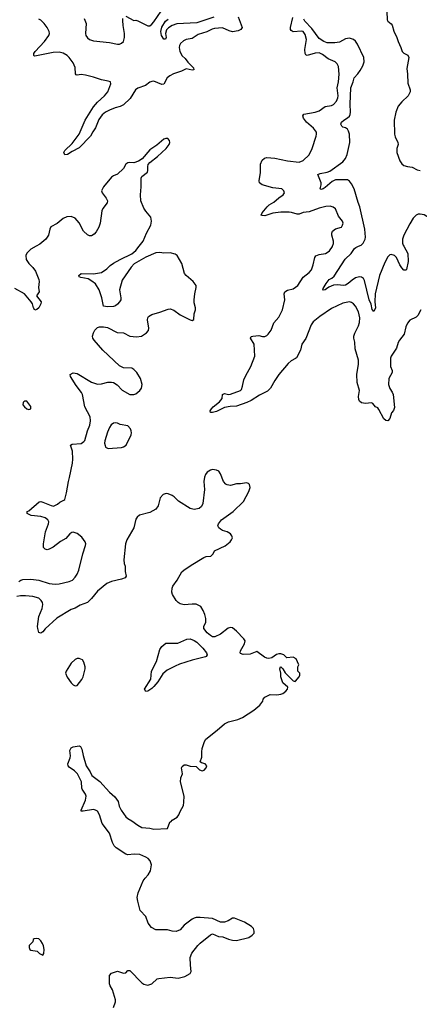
# Model space of a CAD drawing. Header units: inches. Extents: x 1449094 to 1618372, y 389908 to 534307.
# Tile 299 of 494: x 1525799 to 1529762, y 462486 to 472246. Entities that reach past the tile are written whole.
import ezdxf

# ---------------------------------------------------------------- set-up
doc = ezdxf.new("R2010")
doc.units = ezdxf.units.IN
doc.header["$MEASUREMENT"] = 0
doc.layers.add('B5426', color=7, linetype='Continuous')
doc.layers.add('B5427', color=7, linetype='Continuous')

msp = doc.modelspace()

# ---------------------------------------------------------------- linework, layer by layer
at = {"layer": 'B5426', "color": 5}
for points, elevation in [([(1525962.4, 470000), (1525910.7, 469970), (1525870, 469932.7), (1525859.1, 469910), (1525863, 469870), (1525888.2, 469830), (1525930.4, 469790), (1525954.8, 469754.8), (1525990.4, 469670), (1525992.2, 469650), (1525984.6, 469590), (1525993.4, 469550), (1525966, 469510), (1526010.3, 469450), (1526010, 469429), (1525990, 469389.5), (1525970, 469372.7), (1525947.7, 469367.7), (1525935.1, 469390), (1525924.7, 469430), (1525914, 469450), (1525848, 469528), (1525750, 469581.4)], 620), ([(1525790, 466676), (1525808.7, 466690), (1525830, 466697.1), (1525910, 466702), (1525990, 466688.9), (1526090, 466658.3), (1526150, 466651.5), (1526190, 466653.8), (1526290, 466675.6), (1526321.6, 466690), (1526350, 466720.4), (1526369.7, 466750), (1526386, 466790), (1526424.8, 466950), (1526452.5, 467032.5), (1526454, 467050), (1526447.3, 467070), (1526415.9, 467115.9), (1526370, 467152.9), (1526330, 467167.4), (1526315.8, 467164.2), (1526295.8, 467150), (1526255.2, 467104.8), (1526205.1, 467074.9), (1526130, 467018.4), (1526090, 466997), (1526070, 466992.7), (1526050, 466997.2), (1526035.5, 467015.5), (1526035.1, 467050), (1526055.6, 467170), (1526086, 467250), (1526087.6, 467270), (1526077.6, 467290), (1526050, 467309.7), (1526010, 467320.4), (1525911.2, 467331.2), (1525873.2, 467350), (1525873.2, 467370), (1525890, 467379.3), (1525993.5, 467466.5), (1526010, 467469), (1526030, 467464.9), (1526110, 467430.4), (1526135.3, 467424.7), (1526174.8, 467445.2), (1526196, 467464), (1526238, 467482), (1526245.2, 467490), (1526264.8, 467555.2), (1526281.6, 467670), (1526293, 467707), (1526322, 467850), (1526326, 467890), (1526324, 467970), (1526301.2, 468030), (1526320.5, 468039.5), (1526410, 468046), (1526436.3, 468063.7), (1526444.4, 468075.6), (1526471.2, 468170), (1526494.7, 468225.3), (1526502, 468270), (1526496.4, 468310), (1526443.9, 468410), (1526423.1, 468530), (1526412.1, 468552.1), (1526360.3, 468620.3), (1526301.6, 468710), (1526299.3, 468730), (1526330, 468744.4), (1526370, 468738.7), (1526510, 468651.8), (1526570, 468633.1), (1526610, 468636), (1526673.8, 468653.8), (1526710, 468653.7), (1526728.9, 468648.9), (1526765.1, 468625.1), (1526814.6, 468574.6), (1526890.6, 468530.6), (1526930, 468530.6), (1526950, 468539.1), (1526990, 468570.8), (1527007.2, 468592.8), (1527012.3, 468630), (1526998, 468690), (1526962, 468750), (1526930, 468779.5), (1526910, 468791.5), (1526830, 468795.1), (1526790, 468814), (1526624.5, 468970), (1526538, 469070), (1526524.5, 469090), (1526522, 469110), (1526530, 469142), (1526545.2, 469170), (1526570, 469194.8), (1526590, 469200.7), (1526630, 469200.7), (1526670, 469194), (1526765.5, 469145.5), (1526830, 469142.4), (1526891.3, 469110), (1526957.6, 469102.4), (1527008, 469110), (1527058, 469142), (1527075.2, 469164.8), (1527079.1, 469190), (1527066, 469270), (1527069.7, 469290), (1527077.6, 469302.4), (1527110, 469324.2), (1527190, 469346), (1527270, 469377), (1527290, 469378.7), (1527327.4, 469367.4), (1527390, 469319.3), (1527490, 469270.7), (1527510, 469264.9), (1527524.7, 469275.3), (1527529.3, 469329.3), (1527542.9, 469370), (1527542.9, 469390), (1527530, 469438), (1527527.9, 469467.9), (1527535.6, 469530), (1527549.5, 469590), (1527549.3, 469610), (1527519.3, 469650), (1527450, 469709.4), (1527434, 469730), (1527408.2, 469830), (1527361.2, 469910), (1527342.5, 469922.5), (1527290, 469935.6), (1527230, 469931.3), (1527190, 469938), (1527150, 469936), (1527050, 469891.9), (1526935.3, 469824.7), (1526905.4, 469794.6), (1526816.2, 469663.8), (1526787.3, 469570), (1526802, 469490), (1526800.7, 469470), (1526790, 469449), (1526770, 469425.2), (1526750.3, 469409.7), (1526730, 469404.5), (1526670, 469399), (1526630, 469408), (1526614, 469490), (1526586.8, 469566.8), (1526550, 469628), (1526515.1, 469655.1), (1526477, 469677), (1526406, 469690), (1526390, 469698), (1526386, 469710), (1526410, 469730.6), (1526530, 469726.8), (1526610, 469738.8), (1526663.3, 469776.7), (1526697.2, 469810), (1526730, 469834), (1526794, 469870), (1526910, 469924.4), (1526950, 469957.6), (1526983.7, 470000)], 620), ([(1529778.4, 469370), (1529746.4, 469313.6), (1529730, 469298.4), (1529670, 469267), (1529643.6, 469236.4), (1529630, 469202), (1529613.7, 469130), (1529566, 469070), (1529554.1, 469045.9), (1529537.1, 468990), (1529481.8, 468910), (1529475.6, 468890), (1529477.6, 468810), (1529492, 468770), (1529493.7, 468750), (1529460.2, 468690), (1529457.8, 468630), (1529468.8, 468588.8), (1529494.1, 468554.1), (1529503.1, 468530), (1529516.8, 468403.2), (1529507.7, 468372.3), (1529487.7, 468350), (1529468.4, 468291.6), (1529450, 468269), (1529430, 468272.7), (1529410, 468289.4), (1529361.5, 468381.5), (1529350, 468397.2), (1529328.7, 468410), (1529301.2, 468441.2), (1529289.3, 468449.3), (1529230, 468443), (1529190, 468449.8), (1529170, 468465.1), (1529162, 468482), (1529160.6, 468510), (1529170.7, 468570), (1529146.2, 468650), (1529144.1, 468730), (1529158.5, 468830), (1529159.1, 468870), (1529124.6, 468984.6), (1529122.3, 469050), (1529112.4, 469090), (1529112.3, 469110), (1529122, 469138), (1529160.5, 469210), (1529170, 469244.7), (1529171.8, 469290), (1529158.5, 469350), (1529130, 469407.3), (1529109.6, 469430), (1529090, 469443.5), (1529070, 469449.7), (1529003.7, 469436.3), (1528890, 469382.3), (1528776.2, 469303.8), (1528710, 469251.8), (1528690, 469222), (1528635.3, 469084.7), (1528596.1, 469030), (1528583.6, 468970), (1528544.2, 468895.8), (1528533.9, 468886.1), (1528490, 468864.4), (1528461.7, 468838.3), (1528369.4, 468730), (1528328.1, 468670), (1528285.6, 468594.4), (1528256.4, 468563.6), (1528176.9, 468523.1), (1528093.1, 468470), (1528052.4, 468450), (1527950, 468416.5), (1527887.3, 468412.7), (1527830, 468403.1), (1527750, 468363.5), (1527711.9, 468351.9), (1527692.7, 468352.7), (1527687.3, 468370), (1527699.7, 468390), (1527717.4, 468410), (1527780.3, 468459.7), (1527807.2, 468490), (1527810, 468530.8), (1527830, 468539.5), (1527870, 468531.3), (1527890, 468534.2), (1527989.2, 468570), (1527998, 468582), (1528010, 468612), (1528023, 468677), (1528041, 468719), (1528091.5, 468808.5), (1528131.1, 468910), (1528124, 469030), (1528089.7, 469090), (1528095.1, 469104.9), (1528109.7, 469110.3), (1528170, 469116.3), (1528206.6, 469106.6), (1528230, 469106.7), (1528250, 469115.5), (1528264.5, 469130), (1528293.3, 469170), (1528319.3, 469240.7), (1528370, 469297.6), (1528406.6, 469370), (1528427.6, 469467.6), (1528420.5, 469530), (1528427.3, 469550), (1528455.1, 469564.9), (1528510, 469578.9), (1528558.9, 469610), (1528610, 469692.7), (1528670, 469740.4), (1528692.3, 469767.7), (1528710, 469814.8), (1528726.4, 469890), (1528735.7, 469904.3), (1528770, 469919.2), (1528831.8, 469928.2), (1528850, 469937.6), (1528870, 469956.4), (1528901.4, 469998.6), (1528901.8, 470000)], 580), ([(1529608.4, 470000), (1529647.6, 469927.6), (1529650.2, 469850), (1529636.4, 469770), (1529630, 469762), (1529610, 469764.5), (1529590, 469787), (1529570, 469817), (1529537.3, 469890), (1529517.6, 469910), (1529483, 469917), (1529470, 469913.7), (1529450, 469895.1), (1529420.5, 469839.5), (1529369, 469711), (1529325.3, 469530), (1529320.7, 469450), (1529326.4, 469390), (1529310, 469353.2), (1529294, 469374), (1529284.7, 469424.7), (1529266, 469470), (1529219.5, 469659.5), (1529210, 469680.7), (1529190, 469694.7), (1529170, 469698), (1529130, 469687.8), (1529095.6, 469664.4), (1529057.1, 469630), (1529030, 469615.4), (1529009.8, 469609.8), (1528950, 469617.6), (1528910, 469614), (1528866, 469594), (1528840.9, 469579.1), (1528830, 469567.3), (1528810, 469564), (1528806, 469570), (1528810, 469582), (1528838, 469630), (1528869.6, 469670), (1528896.4, 469683.6), (1528916.9, 469703.1), (1529027.9, 469872.1), (1529086.3, 469930), (1529120.6, 469979.4), (1529131.8, 469988.2), (1529160.3, 470000)], 560), ([(1526730, 462454), (1526748.7, 462510), (1526748.7, 462530), (1526719.3, 462630), (1526695.1, 462670), (1526689.6, 462689.6), (1526690, 462771), (1526710, 462794), (1526770, 462816), (1526830, 462796), (1526850, 462798), (1526870, 462822), (1526890, 462822), (1527010, 462699.1), (1527030, 462685.5), (1527070, 462677.3), (1527109.4, 462690.6), (1527162.9, 462737.1), (1527177.5, 462742.5), (1527290, 462756.3), (1527370, 462746), (1527438, 462762), (1527488.7, 462790), (1527501.2, 462810), (1527493.6, 462873.6), (1527491.3, 462950), (1527507.5, 462992.5), (1527565.6, 463070), (1527587.5, 463092.5), (1527690, 463176), (1527710, 463184.7), (1527770, 463157.3), (1527815.3, 463155.3), (1527870, 463131), (1527910, 463120.7), (1527950, 463117.3), (1528070, 463148.2), (1528104, 463170), (1528124, 463190), (1528124, 463210), (1528116.5, 463236.5), (1528098.6, 463258.6), (1528030, 463299), (1527930, 463339), (1527910, 463339), (1527866.4, 463313.6), (1527830, 463302), (1527790, 463302), (1527710, 463337.2), (1527590, 463347.3), (1527550, 463345.1), (1527530, 463340.7), (1527510, 463329.6), (1527430, 463269.3), (1527390, 463226), (1527350, 463209.3), (1527310, 463212.3), (1527263.5, 463223.5), (1527150, 463223.1), (1527106.6, 463246.6), (1527074, 463290), (1527050, 463356), (1526995.3, 463415.3), (1526969.1, 463509.1), (1526965.5, 463545.5), (1526974.6, 463590), (1527024.4, 463710), (1527042.9, 463737.1), (1527074, 463770), (1527097.4, 463810), (1527104.7, 463870), (1527093, 463910), (1527072.6, 463932.6), (1527050, 463946.3), (1526990, 463969.7), (1526933.2, 463973.2), (1526870, 463968.7), (1526850, 463973.5), (1526757.3, 464037.3), (1526736.9, 464056.9), (1526719.4, 464090), (1526690, 464181), (1526617.9, 464277.9), (1526590, 464364.5), (1526570, 464399.5), (1526550, 464412), (1526530, 464417.6), (1526430, 464399.6), (1526410, 464402), (1526407, 464410), (1526452.6, 464510), (1526458.3, 464550), (1526451.2, 464570), (1526418.3, 464618.3), (1526414, 464630), (1526411.5, 464691.5), (1526371.5, 464770), (1526341.8, 464801.8), (1526290, 464836.9), (1526278.5, 464850), (1526274.8, 464870), (1526299.7, 464930), (1526302, 464950), (1526297, 465003), (1526309.2, 465030), (1526330, 465039.1), (1526370, 465046), (1526390, 465047.7), (1526402, 465042), (1526416, 465016), (1526428.5, 464951.5), (1526457.1, 464850), (1526498.4, 464790), (1526515.8, 464755.8), (1526595, 464695), (1526690, 464590.4), (1526743.1, 464543.1), (1526775.6, 464495.6), (1526787, 464450), (1526804.9, 464410), (1526850, 464345.3), (1526870, 464327.4), (1526910, 464306.5), (1526970, 464262), (1527010, 464239.6), (1527090, 464232.4), (1527130, 464220.9), (1527264, 464230), (1527289.5, 464290), (1527302.7, 464297.3), (1527310, 464312.4), (1527359.3, 464340.7), (1527377.2, 464362.8), (1527390, 464398.8), (1527422.3, 464457.7), (1527428.2, 464490), (1527429.7, 464550), (1527392.5, 464692.5), (1527396.9, 464730), (1527413.6, 464770), (1527404.5, 464830), (1527410, 464844.7), (1527430, 464858.8), (1527450, 464860.7), (1527490, 464846), (1527550, 464842), (1527582, 464810), (1527610, 464801), (1527630, 464806), (1527648.7, 464830), (1527654, 464850), (1527638, 464870), (1527601.2, 464881.2), (1527588.7, 464890), (1527605.4, 464934.6), (1527605.1, 464990), (1527610, 465022), (1527631.6, 465090), (1527645.7, 465114.3), (1527757.8, 465202.2), (1527830, 465265.3), (1527870, 465284.9), (1527962, 465310), (1528010, 465328.5), (1528119.5, 465400.5), (1528179.5, 465450), (1528209, 465490), (1528215.3, 465510), (1528230, 465531), (1528284, 465556), (1528350, 465553), (1528390, 465559.1), (1528410, 465567.3), (1528437.2, 465590), (1528454, 465610), (1528459, 465630), (1528408.7, 465671.3), (1528388.4, 465731.6), (1528388, 465770), (1528378, 465810), (1528386, 465830), (1528390, 465832), (1528410, 465812), (1528431, 465771), (1528510, 465691.3), (1528530, 465686.8), (1528535.3, 465690), (1528570, 465732), (1528579, 465750), (1528578, 465770), (1528558, 465790), (1528558, 465830), (1528567.3, 465852.7), (1528542, 465910), (1528510, 465928.7), (1528450, 465922), (1528419, 465950), (1528390, 465959.6), (1528370, 465960.7), (1528346.6, 465953.4), (1528299.9, 465920.1), (1528270, 465912.7), (1528250, 465916), (1528226.8, 465926.8), (1528150, 465982.7), (1528084.6, 465955.4), (1528014.6, 465954.6), (1527990, 465962.9), (1527985.1, 465970), (1527988.6, 465990), (1528030, 466060.3), (1528034.2, 466090), (1528022.1, 466110), (1527950, 466185.4), (1527910, 466217.7), (1527890, 466221.3), (1527865.6, 466214.4), (1527790, 466156.8), (1527734.8, 466130), (1527710, 466129.7), (1527690, 466141.1), (1527657.4, 466170), (1527625.6, 466210), (1527625.1, 466234.9), (1527644, 466270), (1527645.2, 466310), (1527636.2, 466350), (1527619.6, 466390), (1527594.5, 466430), (1527550, 466452.6), (1527510, 466453.7), (1527430, 466445.4), (1527390, 466456.2), (1527369.7, 466469.7), (1527352, 466490), (1527316, 466550), (1527309.4, 466570), (1527309.6, 466610), (1527318.4, 466630), (1527361.6, 466690), (1527408.5, 466771.5), (1527426.6, 466790), (1527499.5, 466840.5), (1527624.8, 466915.2), (1527650, 466925.2), (1527694.5, 466930), (1527716.9, 466950), (1527730, 466982.8), (1527836, 467030), (1527886, 467070), (1527901.2, 467090), (1527909, 467110), (1527904, 467130), (1527890, 467148.7), (1527858, 467170), (1527810, 467184), (1527790, 467195.3), (1527775.3, 467210), (1527765.2, 467230), (1527769.2, 467250), (1527799, 467290), (1527917.2, 467370), (1528017.2, 467470), (1528072.7, 467570), (1528084, 467610), (1528078, 467638), (1528068.9, 467648.9), (1528050, 467654), (1527990, 467646), (1527950, 467646.6), (1527890, 467629.6), (1527855.6, 467635.6), (1527843, 467643), (1527820.9, 467670), (1527790, 467744), (1527772.7, 467770), (1527750, 467779.5), (1527710, 467786.6), (1527690, 467780.9), (1527659.9, 467760.1), (1527642.4, 467737.6), (1527630.6, 467710), (1527624.9, 467670), (1527630.3, 467590), (1527613.7, 467450), (1527600.9, 467419.1), (1527578.7, 467401.3), (1527530, 467392.4), (1527490, 467399.8), (1527373.5, 467473.5), (1527330, 467516.2), (1527310, 467529.6), (1527270, 467547), (1527250.6, 467549.4), (1527221.7, 467538.3), (1527193.5, 467506.5), (1527171.3, 467428.7), (1527150, 467395.6), (1527090, 467359.7), (1526986.6, 467333.4), (1526964.1, 467315.9), (1526950, 467295.3), (1526932, 467210), (1526862.6, 467090), (1526847.6, 467050), (1526832.8, 466892.8), (1526836, 466856), (1526844.7, 466830), (1526843.6, 466776.4), (1526854, 466730), (1526846, 466714), (1526810, 466699.5), (1526710, 466676.9), (1526663.4, 466656.6), (1526570, 466581.6), (1526510, 466508.2), (1526470, 466469.7), (1526398.2, 466441.8), (1526350, 466411.8), (1526310, 466399.7), (1526166.1, 466313.9), (1526053, 466207), (1526030, 466178.4), (1526010, 466166), (1525990, 466173.2), (1525978, 466210), (1525976.4, 466230), (1525989.7, 466330), (1526020.5, 466410), (1526027, 466450), (1526023.7, 466470), (1526012.7, 466490), (1525990, 466511.6), (1525930, 466527.6), (1525855.9, 466535.9), (1525806, 466534), (1525770, 466527.3)], 620)]:
    msp.add_lwpolyline(points, dxfattribs=dict(at, elevation=elevation))
for points, elevation in [([(1525850, 468466), (1525840.7, 468459.3), (1525832.4, 468450), (1525831.6, 468430), (1525847, 468407), (1525868.8, 468388.8), (1525890, 468380.7), (1525910, 468387.4), (1525910.6, 468410.6), (1525870, 468463.6)], 640), ([(1526750, 468249.3), (1526730, 468246), (1526707.7, 468230), (1526690, 468204), (1526670, 468159), (1526643.8, 468070), (1526640.5, 468050), (1526645.2, 468025.2), (1526651.3, 468010), (1526675.3, 467995.3), (1526810, 468004.9), (1526830, 468010.6), (1526854.5, 468030), (1526903, 468130), (1526907.6, 468150), (1526904.5, 468170), (1526897, 468190), (1526870, 468220.7), (1526795.1, 468235.1), (1526770, 468246)], 620), ([(1527050, 465588), (1527038, 465610), (1527099, 465710), (1527105.2, 465790), (1527156.9, 465883.1), (1527190, 466002), (1527210, 466032), (1527250, 466064.7), (1527367.5, 466067.5), (1527455.1, 466104.9), (1527491.2, 466108.8), (1527530, 466094), (1527555.2, 466075.2), (1527615.7, 466015.7), (1527651.3, 465970), (1527658.7, 465950), (1527650, 465935.1), (1527641, 465930), (1527510, 465898.5), (1527383.8, 465856.2), (1527340.4, 465839.6), (1527262.6, 465797.4), (1527218.8, 465761.2), (1527170, 465681.2), (1527130, 465635.3), (1527110, 465615.3), (1527070, 465588.7)], 620), ([(1526390, 465915.3), (1526370, 465915.3), (1526350, 465904), (1526310, 465869), (1526258.8, 465790), (1526253.4, 465770), (1526270.4, 465730), (1526310, 465672.7), (1526330, 465653), (1526350, 465642), (1526370, 465646.8), (1526415.5, 465704.5), (1526430, 465732), (1526449.2, 465810), (1526449, 465830), (1526436.5, 465876.5), (1526420.2, 465900.2)], 640), ([(1525970, 463139), (1525943.6, 463136.4), (1525932.7, 463127.3), (1525930, 463106), (1525892, 463070), (1525891.3, 463050), (1525901, 463030), (1525910, 463022.8), (1525971.6, 463011.6), (1525994, 462990), (1526030, 462974), (1526038, 462990), (1526042, 463030), (1526034.6, 463065.4), (1526024, 463090), (1526010, 463115.3), (1525990, 463134)], 640)]:
    msp.add_lwpolyline(points, close=True, dxfattribs=dict(at, elevation=elevation))
at = {"layer": 'B5427', "color": 5}
for points, elevation in [([(1529435.5, 472410), (1529445, 472245), (1529450.4, 472230), (1529484.1, 472204.1), (1529491.9, 472191.9), (1529510.9, 472130.9), (1529539.7, 472070), (1529551.2, 472030), (1529579.6, 471970), (1529591.6, 471931.6), (1529610, 471914.4), (1529650, 471893.4), (1529657.4, 471870), (1529637.4, 471762.6), (1529646.6, 471706.6), (1529650, 471617.3), (1529671.6, 471550), (1529671.7, 471530), (1529653.4, 471490), (1529588.6, 471431.4), (1529552.7, 471390), (1529528.6, 471330), (1529511.5, 471250), (1529517.7, 471110), (1529523.5, 471083.5), (1529547.7, 471030), (1529551.7, 471010), (1529540.3, 470970), (1529539.6, 470930), (1529570, 470845.5), (1529590, 470817.1), (1529610, 470802.4), (1529644.7, 470790), (1529690, 470783.6), (1529739.5, 470759.5), (1529770, 470750.2)], 560), ([(1526850, 472280.5), (1526930, 472238), (1526950, 472240.7), (1526970, 472234.6), (1527050, 472194.3), (1527070, 472186.5), (1527090, 472185.6), (1527110, 472200.7), (1527130, 472224.7), (1527200.6, 472330)], 580), ([(1527965, 472275), (1528005.2, 472170), (1527992.2, 472147.8), (1527965.7, 472134.3), (1527910, 472126.3), (1527875.8, 472135.8), (1527810, 472165.8), (1527730, 472157.8), (1527707.9, 472152.1), (1527655.7, 472124.3), (1527570, 472098.5), (1527510, 472058.7), (1527450, 472049.7), (1527422.7, 472037.3), (1527393.4, 472010), (1527383.1, 471990), (1527379, 471970), (1527386.5, 471930), (1527410, 471886.3), (1527440.5, 471860.5), (1527465.1, 471825.1), (1527522, 471770), (1527524.7, 471750), (1527510, 471746), (1527450, 471759.7), (1527403.8, 471736.2), (1527323.7, 471710), (1527287.2, 471690), (1527262.7, 471670), (1527230, 471605.7), (1527210, 471602.5), (1527130, 471635.4), (1527110, 471634.8), (1527090, 471627.7), (1527045.7, 471594.3), (1526970, 471567.7), (1526946.3, 471550), (1526894.2, 471465.8), (1526830, 471403.7), (1526795.9, 471384.1), (1526746.7, 471373.3), (1526689.7, 471350.3), (1526650, 471329.9), (1526616.4, 471303.6), (1526582.2, 471257.8), (1526550, 471172.8), (1526523.9, 471136.1), (1526500.1, 471090), (1526390, 470974.8), (1526319.1, 470940.9), (1526274, 470910), (1526247.5, 470907.5), (1526237, 470930), (1526246, 470950), (1526320.3, 471019.7), (1526387.9, 471112.1), (1526449.9, 471250), (1526530, 471383.9), (1526570, 471428.9), (1526638.8, 471490), (1526672, 471530), (1526703.6, 471610), (1526698, 471630), (1526678, 471638), (1526610, 471648.4), (1526530, 471675.8), (1526450, 471696.4), (1526410, 471701.6), (1526370, 471695.1), (1526360.3, 471700.3), (1526351, 471711), (1526350, 471772.3), (1526330, 471819.2), (1526290, 471871.7), (1526270, 471890.7), (1526230, 471914.7), (1526190, 471922.7), (1526130, 471922.3), (1525966.6, 471886.6), (1525946, 471886), (1525939, 471890), (1525939.5, 471910), (1525951.8, 471930), (1526045.4, 472030), (1526088, 472090), (1526093, 472110), (1526089.7, 472130), (1526069.8, 472170), (1526041.2, 472210), (1526010, 472240.6), (1525990, 472251.7)], 580), ([(1526437, 472257), (1526457.5, 472210), (1526452.9, 472110), (1526456.2, 472090), (1526470, 472066.5), (1526490, 472049.3), (1526530, 472037.4), (1526690, 472020.2), (1526770, 472003.2), (1526790, 472004.6), (1526810, 472012.4), (1526827.6, 472030), (1526839.8, 472070), (1526839.8, 472110), (1526825.3, 472190), (1526821.5, 472238.5), (1526822, 472258)], 580), ([(1527724.9, 472270), (1527554.7, 472214.7), (1527356.3, 472203.7), (1527310.2, 472189.8), (1527273.4, 472166.6), (1527254.2, 472145.8), (1527246.4, 472110), (1527250.2, 472070.2), (1527246.4, 472053.6), (1527230, 472054.7), (1527205.3, 472090), (1527199.7, 472130), (1527210, 472173.1), (1527246.5, 472230), (1527270, 472252.5)], 560), ([(1528901.8, 470000), (1528910.9, 470029.1), (1528910.8, 470050), (1528894.8, 470110), (1528894.3, 470130), (1528901.6, 470150), (1528930, 470172.2), (1528989, 470190), (1529002, 470210), (1529006.6, 470230), (1528999.5, 470250), (1528960.1, 470300.1), (1528931, 470371), (1528908.3, 470388.3), (1528876.6, 470396.6), (1528834.5, 470394.5), (1528770, 470379.2), (1528670, 470343.1), (1528610, 470333.5), (1528570, 470319.8), (1528550, 470317.6), (1528495.5, 470335.5), (1528470, 470339.2), (1528390, 470337.9), (1528310, 470328.1), (1528230, 470303.1), (1528204.4, 470304.4), (1528194, 470310), (1528203.6, 470330), (1528252.3, 470390), (1528272.6, 470410), (1528321, 470439), (1528370, 470481.3), (1528412.7, 470510), (1528423.7, 470530), (1528419.5, 470550), (1528397.2, 470570), (1528310, 470579.3), (1528202.7, 470610), (1528178, 470630), (1528174.8, 470650), (1528186.8, 470730), (1528187.6, 470812.4), (1528205.4, 470854.6), (1528225.6, 470874.4), (1528250, 470878.9), (1528330, 470874.2), (1528454.5, 470845.5), (1528570, 470834.3), (1528611.6, 470850), (1528670, 470906), (1528698.5, 470970), (1528738, 471090), (1528744.2, 471110), (1528743.6, 471130), (1528713, 471170), (1528642.7, 471230), (1528612.4, 471270), (1528605.7, 471294.3), (1528617.2, 471310), (1528730.7, 471329.3), (1528770, 471341.7), (1528830, 471384.2), (1528890, 471396.5), (1528910, 471405.3), (1528941.6, 471438.4), (1528955.3, 471470), (1528958.2, 471490), (1528948.9, 471570), (1528959.8, 471630), (1528966.4, 471706.4), (1528960.7, 471780.7), (1528947.8, 471810), (1528927, 471830), (1528857.5, 471857.5), (1528802, 471902), (1528770, 471916.8), (1528730, 471915.8), (1528651.2, 471891.2), (1528638.5, 471898.5), (1528631.5, 471911.5), (1528628.1, 471950), (1528642.1, 472050), (1528630, 472099.7), (1528610, 472127.9), (1528593.4, 472133.4), (1528510, 472126.9), (1528490, 472138.3), (1528484.1, 472150), (1528484.2, 472170), (1528507.8, 472267.8)], 580), ([(1529160.3, 470000), (1529184.4, 470010), (1529207, 470030), (1529225.6, 470070), (1529229.2, 470090), (1529222.6, 470170), (1529172.1, 470390), (1529154.5, 470434.5), (1529115.2, 470570), (1529090, 470618.7), (1529070, 470646.4), (1529050, 470658.2), (1529039.1, 470659.1), (1528930, 470658.1), (1528897, 470643), (1528830, 470584.2), (1528810, 470569.8), (1528790, 470562.6), (1528778.4, 470570), (1528789.8, 470610), (1528787.7, 470630), (1528755.1, 470710), (1528778.3, 470721.7), (1528850, 470733.5), (1528873.9, 470746.1), (1529003, 470837), (1529029.9, 470870.1), (1529046.2, 470910), (1529071.8, 471030), (1529069.9, 471110), (1529061, 471141), (1529050, 471159.8), (1529030, 471172.8), (1529002.4, 471182.4), (1528993, 471190), (1528985.1, 471210), (1528989.9, 471230.1), (1529012.8, 471250), (1529050, 471272), (1529068.9, 471290), (1529075.3, 471304.7), (1529080.5, 471330), (1529077.6, 471410), (1529082.9, 471570), (1529107.1, 471630), (1529116.2, 471670), (1529153.7, 471710), (1529176.9, 471743.1), (1529201.7, 471790), (1529215.8, 471830), (1529212.3, 471872.3), (1529150, 472003.8), (1529130, 472033.5), (1529110, 472050.6), (1529070, 472063.1), (1529030, 472057.7), (1528970, 472023.1), (1528924.1, 472015.9), (1528850, 472018.3), (1528816.9, 472030), (1528770, 472059.3), (1528697.5, 472157.5), (1528626, 472230), (1528616.1, 472250)], 560), ([(1526983.7, 470000), (1527023.5, 470050), (1527055.8, 470130), (1527100.7, 470210), (1527107, 470250), (1527098, 470290), (1527050, 470346.6), (1527030, 470378), (1527001.1, 470450), (1526996.4, 470510), (1527004, 470590), (1527003.3, 470676.7), (1527010, 470693), (1527065.6, 470734.4), (1527071.1, 470750), (1527068.5, 470791.5), (1527073.6, 470810), (1527088.3, 470831.7), (1527166, 470890), (1527253.2, 470970), (1527281.2, 471010), (1527289.2, 471030), (1527284, 471050), (1527269.1, 471069.1), (1527250, 471069.3), (1527230, 471060.7), (1527158, 471002), (1527090, 470957), (1527012.7, 470867.3), (1526977.4, 470842.6), (1526930, 470827), (1526890, 470829.6), (1526870, 470826), (1526850, 470814), (1526828, 470770), (1526770, 470715.8), (1526730, 470698.3), (1526710, 470684.2), (1526630.3, 470590), (1526611.7, 470550), (1526615.3, 470530), (1526658.2, 470478.2), (1526670.2, 470450), (1526665.2, 470430), (1526624.4, 470375.6), (1526614.4, 470350), (1526597.1, 470230), (1526583.5, 470190), (1526557.1, 470142.9), (1526538.9, 470121.1), (1526510, 470104.7), (1526490, 470102), (1526470, 470113.3), (1526431.5, 470151.5), (1526390, 470232.3), (1526350, 470279.5), (1526310, 470294), (1526266.9, 470293.1), (1526230, 470277), (1526170, 470227.3), (1526108.4, 470191.6), (1526097.3, 470170), (1526085.3, 470110), (1526059.5, 470070), (1525998.9, 470021.1), (1525962.4, 470000)], 620), ([(1530000, 470030.2), (1529979.5, 470090), (1529960.2, 470190), (1529935, 470230), (1529881.2, 470270), (1529810, 470312.1), (1529770, 470319.5), (1529750, 470317), (1529730, 470307.8), (1529702.7, 470277.3), (1529670, 470222.3), (1529610.1, 470110), (1529596.3, 470070), (1529597, 470030), (1529603, 470010), (1529608.4, 470000)], 560)]:
    msp.add_lwpolyline(points, dxfattribs=dict(at, elevation=elevation))

doc.saveas('drawing.dxf')
